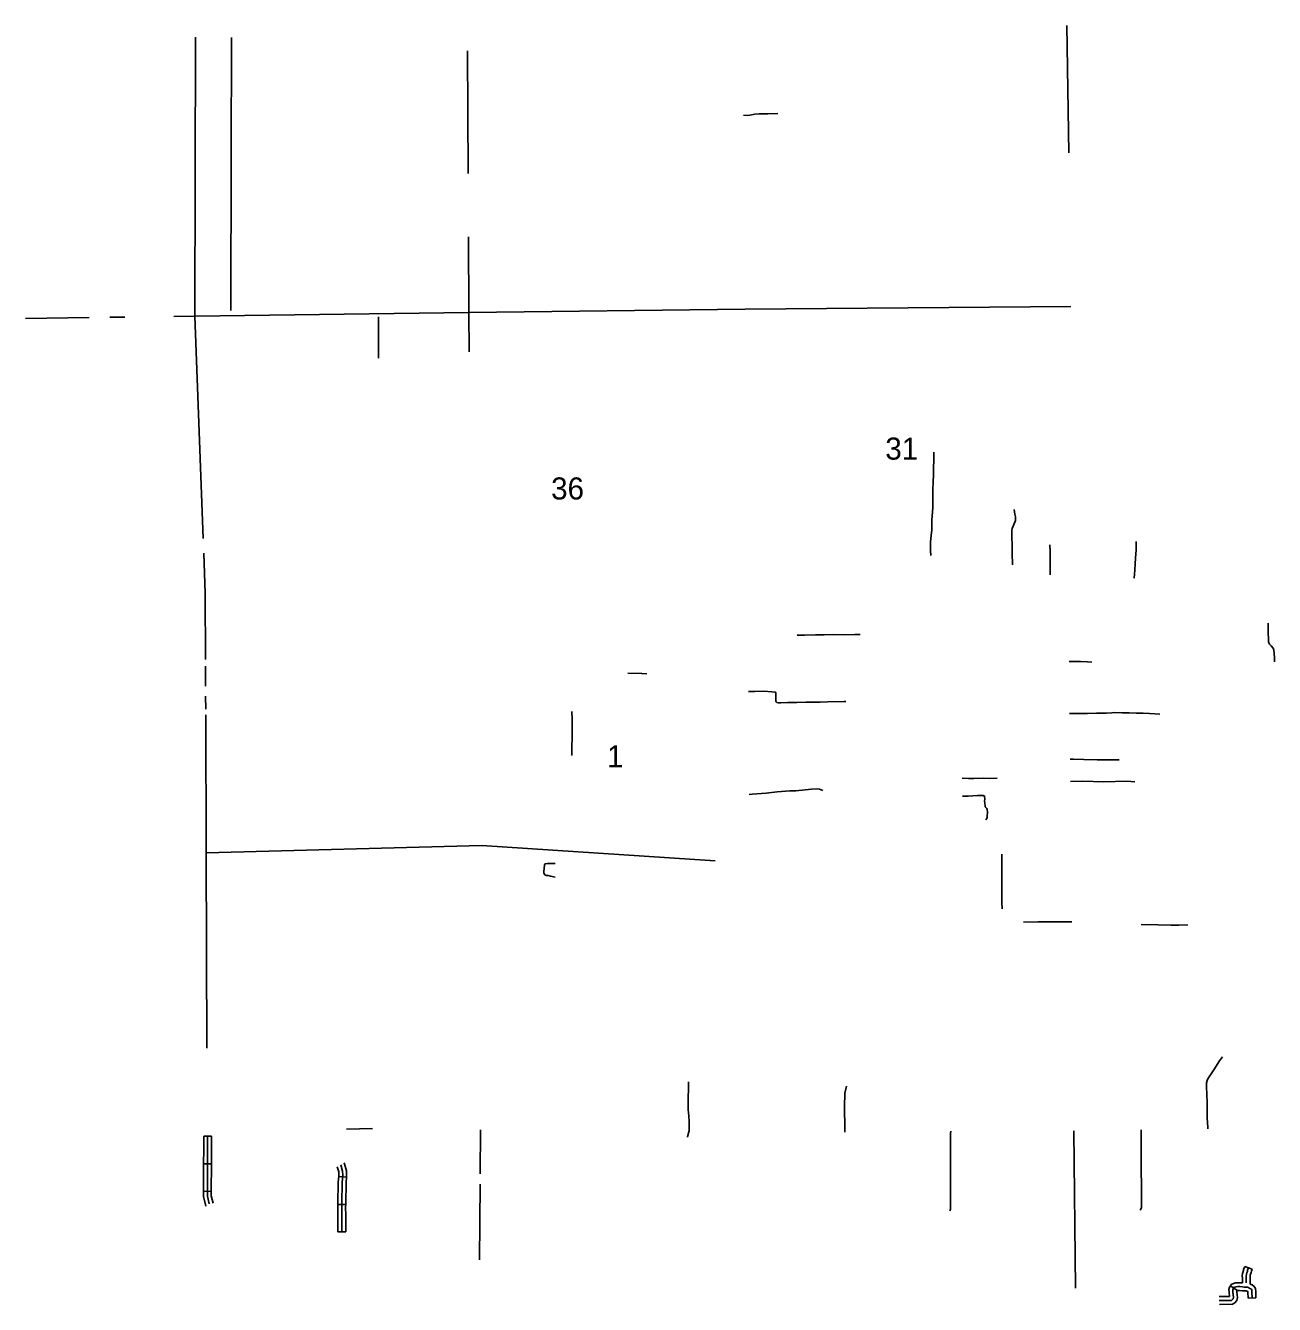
# Model space of a CAD drawing. Extents: x 1127717 to 1741049, y 2026793 to 2244711.
# Drawn here: x 1482757 to 1506668, y 2202291 to 2226768 of the extents above; entities that cross this region are included whole.
import ezdxf

# ---------------------------------------------------------------- set-up
doc = ezdxf.new("R2010")
doc.units = 0
doc.layers.add('32', color=7, linetype='Continuous')
doc.layers.add('5', color=7, linetype='Continuous')

msp = doc.modelspace()

# ---------------------------------------------------------------- linework, layer by layer
at = {"layer": '32'}
for p, q in [((1486167, 2205512), (1486317, 2205512)), ((1486165, 2204984), (1486315, 2204983)), ((1488901, 2204728), (1488752, 2204738)), ((1486163, 2204456), (1486313, 2204455)), ((1488886, 2204204), (1488736, 2204206)), ((1488887, 2203677), (1488737, 2203677)), ((1506100, 2203019), (1506241, 2202967)), ((1505826, 2202646), (1505950, 2202563)), ((1506315, 2202415), (1506165, 2202409))]:
    msp.add_line(p, q, dxfattribs=at)
for points in [[(1486697, 2226540), (1486691, 2224255), (1486686, 2221315)], [(1497159, 2225086), (1496966, 2225081), (1496805, 2225079), (1496718, 2225072), (1496625, 2225056), (1496580, 2225048), (1496502, 2225051)], [(1489513, 2221193), (1489513, 2220999), (1489513, 2220642), (1489513, 2220401)], [(1500092, 2216622), (1500086, 2216723), (1500086, 2216886), (1500094, 2217007), (1500107, 2217117), (1500109, 2217188), (1500111, 2217308), (1500121, 2217454), (1500126, 2217553), (1500127, 2217669), (1500130, 2217880), (1500135, 2218036), (1500141, 2218170), (1500141, 2218309), (1500147, 2218441), (1500148, 2218573), (1500148, 2218601)], [(1501651, 2216445), (1501651, 2216477), (1501646, 2216646), (1501644, 2216813), (1501642, 2216988), (1501642, 2217106), (1501648, 2217143), (1501666, 2217189), (1501713, 2217297), (1501713, 2217330), (1501710, 2217365), (1501699, 2217416), (1501690, 2217463), (1501685, 2217507)], [(1502376, 2216257), (1502376, 2216428), (1502376, 2216540), (1502373, 2216650), (1502373, 2216698), (1502369, 2216829)], [(1504024, 2216896), (1504020, 2216727), (1504011, 2216581), (1504004, 2216457), (1503991, 2216255), (1503984, 2216211), (1503982, 2216194)], [(1506548, 2215333), (1506549, 2215164), (1506553, 2215013), (1506556, 2214970), (1506564, 2214952), (1506574, 2214930), (1506607, 2214896), (1506641, 2214853), (1506652, 2214835), (1506656, 2214818), (1506663, 2214746), (1506668, 2214673), (1506668, 2214588)], [(1498738, 2215116), (1498633, 2215115), (1498420, 2215109), (1498228, 2215111), (1498046, 2215104), (1497879, 2215105), (1497673, 2215102), (1497578, 2215098), (1497527, 2215102)], [(1503169, 2214586), (1503092, 2214592), (1502954, 2214597), (1502839, 2214597), (1502761, 2214595), (1502735, 2214594)], [(1494652, 2214363), (1494559, 2214365), (1494291, 2214375)], [(1496601, 2214025), (1496720, 2214024), (1496884, 2214026), (1497048, 2214016), (1497104, 2214012), (1497117, 2214007), (1497121, 2214000), (1497123, 2213989), (1497123, 2213928), (1497124, 2213840), (1497130, 2213823), (1497144, 2213812), (1497167, 2213806), (1497214, 2213806), (1497352, 2213809), (1497526, 2213813), (1497696, 2213816), (1497970, 2213820), (1498110, 2213826), (1498432, 2213833), (1498465, 2213833)], [(1493213, 2213641), (1493219, 2213495), (1493220, 2213208), (1493216, 2212898), (1493214, 2212808), (1493212, 2212798)], [(1504474, 2213591), (1504377, 2213596), (1504278, 2213604), (1504153, 2213605), (1504021, 2213609), (1503885, 2213612), (1503756, 2213615), (1503609, 2213618), (1503554, 2213615), (1503448, 2213610), (1503260, 2213605), (1503091, 2213604), (1502924, 2213601), (1502809, 2213599), (1502743, 2213602)], [(1503695, 2212716), (1503406, 2212717), (1503276, 2212717), (1503021, 2212721), (1502818, 2212725), (1502757, 2212725)], [(1501359, 2212363), (1501215, 2212358), (1501089, 2212360), (1500913, 2212357), (1500809, 2212357), (1500687, 2212363)], [(1502766, 2212300), (1503000, 2212303), (1503404, 2212296), (1503839, 2212306), (1503996, 2212296)], [(1498022, 2212127), (1497960, 2212151), (1497922, 2212157), (1497807, 2212150), (1497506, 2212123), (1497387, 2212121), (1497149, 2212101), (1496934, 2212078), (1496667, 2212055), (1496609, 2212053)], [(1501141, 2211567), (1501166, 2211605), (1501171, 2211633), (1501172, 2211715), (1501167, 2211765), (1501163, 2211782), (1501141, 2211799), (1501131, 2211814), (1501127, 2211835), (1501121, 2211883), (1501119, 2211926), (1501121, 2211962), (1501119, 2212019), (1501094, 2212034), (1501076, 2212033), (1501051, 2212034), (1500985, 2212031), (1500894, 2212026), (1500807, 2212021), (1500694, 2212020)], [(1501446, 2210906), (1501446, 2210716), (1501449, 2210446), (1501452, 2210224), (1501452, 2209981), (1501455, 2209859)], [(1492692, 2210703), (1492681, 2210569), (1492681, 2210548), (1492690, 2210523), (1492707, 2210506), (1492730, 2210497), (1492761, 2210497), (1492805, 2210490), (1492899, 2210471)], [(1492692, 2210703), (1492697, 2210718), (1492714, 2210725), (1492751, 2210729), (1492855, 2210732), (1492899, 2210732)], [(1502789, 2209615), (1502603, 2209612), (1502421, 2209612), (1502360, 2209615), (1502278, 2209612), (1502146, 2209612), (1501862, 2209609)], [(1504117, 2209563), (1504445, 2209557), (1504682, 2209552), (1504838, 2209552), (1505010, 2209554)], [(1505676, 2207032), (1505616, 2206956), (1505505, 2206783), (1505391, 2206609), (1505379, 2206574), (1505367, 2206529), (1505366, 2206468), (1505371, 2206300), (1505378, 2206162), (1505380, 2205880), (1505386, 2205748), (1505395, 2205700), (1505395, 2205654)], [(1495452, 2206550), (1495448, 2206415), (1495444, 2206249), (1495442, 2206093), (1495442, 2206019), (1495449, 2205960), (1495456, 2205901), (1495460, 2205788), (1495464, 2205655), (1495460, 2205613), (1495447, 2205572), (1495440, 2205546), (1495436, 2205522), (1495432, 2205495)], [(1498472, 2206467), (1498446, 2206334), (1498440, 2206254), (1498434, 2206154), (1498437, 2205951), (1498440, 2205780), (1498440, 2205619), (1498443, 2205588)], [(1486167, 2205512), (1486167, 2205264), (1486165, 2204984)], [(1486242, 2205512), (1486242, 2205264), (1486237, 2204379), (1486237, 2204363), (1486274, 2204213)], [(1486317, 2205512), (1486317, 2205263), (1486315, 2204983)], [(1500453, 2204084), (1500466, 2204111), (1500469, 2204267), (1500466, 2204712), (1500469, 2205101), (1500464, 2205464), (1500469, 2205564), (1500472, 2205604)], [(1504119, 2205632), (1504117, 2205012), (1504124, 2204407), (1504126, 2204140), (1504099, 2204097)], [(1486165, 2204984), (1486163, 2204456)], [(1486315, 2204983), (1486313, 2204455)], [(1488752, 2204738), (1488754, 2204767), (1488752, 2204827), (1488724, 2204924)], [(1488812, 2203677), (1488812, 2203996), (1488810, 2204152), (1488812, 2204271), (1488812, 2204367), (1488817, 2204482), (1488819, 2204627), (1488829, 2204765), (1488827, 2204839), (1488791, 2204962)], [(1488901, 2204728), (1488904, 2204763), (1488902, 2204850), (1488859, 2204999)], [(1488736, 2204206), (1488737, 2204271), (1488737, 2204369), (1488742, 2204484), (1488744, 2204630), (1488752, 2204738)], [(1488886, 2204204), (1488887, 2204270), (1488887, 2204365), (1488892, 2204480), (1488894, 2204624), (1488901, 2204728)], [(1486163, 2204456), (1486162, 2204379), (1486162, 2204354), (1486206, 2204174)], [(1486313, 2204455), (1486312, 2204379), (1486312, 2204372), (1486347, 2204230)], [(1488737, 2203677), (1488737, 2203995), (1488735, 2204152), (1488736, 2204206)], [(1488887, 2203677), (1488887, 2203996), (1488885, 2204152), (1488886, 2204204)], [(1506100, 2203019), (1506079, 2202961), (1506077, 2202939), (1506070, 2202922), (1506059, 2202885), (1506052, 2202838), (1506054, 2202791), (1506054, 2202706)], [(1506170, 2202993), (1506153, 2202944), (1506151, 2202921), (1506141, 2202897), (1506132, 2202868), (1506127, 2202834), (1506129, 2202793), (1506129, 2202702)], [(1506241, 2202967), (1506227, 2202928), (1506224, 2202904), (1506212, 2202872), (1506205, 2202851), (1506202, 2202831), (1506204, 2202794), (1506204, 2202681)], [(1506054, 2202706), (1505963, 2202706), (1505920, 2202703), (1505885, 2202693), (1505841, 2202669), (1505826, 2202646)], [(1505826, 2202646), (1505808, 2202620), (1505796, 2202579), (1505799, 2202516), (1505807, 2202443), (1505612, 2202441)], [(1506240, 2202412), (1506235, 2202531), (1506233, 2202570), (1506227, 2202580), (1506200, 2202598), (1506158, 2202620), (1506124, 2202623), (1506091, 2202623), (1506054, 2202625), (1506003, 2202631), (1505965, 2202631), (1505933, 2202629), (1505913, 2202623), (1505893, 2202612), (1505877, 2202588), (1505872, 2202570), (1505874, 2202522), (1505885, 2202427), (1505880, 2202398), (1505862, 2202377), (1505845, 2202368), (1505613, 2202366)], [(1505950, 2202563), (1505947, 2202559), (1505949, 2202528), (1505960, 2202425), (1505950, 2202365), (1505910, 2202318), (1505864, 2202294), (1505614, 2202291)], [(1506165, 2202409), (1506160, 2202527), (1506160, 2202535), (1506137, 2202546), (1506121, 2202548), (1506089, 2202548), (1506048, 2202550), (1505998, 2202556), (1505967, 2202556), (1505947, 2202554), (1505944, 2202554), (1505950, 2202563)], [(1506315, 2202415), (1506310, 2202534), (1506307, 2202593), (1506283, 2202633), (1506239, 2202663), (1506204, 2202681)]]:
    msp.add_lwpolyline(points, dxfattribs=at)
at = {"layer": '5'}
for points in [[(1502694, 2226768), (1502730, 2224330)], [(1485996, 2221208), (1486012, 2226544)], [(1491220, 2226284), (1491232, 2223938)], [(1491238, 2222726), (1491246, 2221279)], [(1491246, 2221279), (1496534, 2221337)], [(1496534, 2221337), (1502773, 2221394)], [(1482757, 2221160), (1483972, 2221178)], [(1484373, 2221184), (1484658, 2221188)], [(1485595, 2221202), (1485996, 2221208)], [(1485996, 2221208), (1491246, 2221279)], [(1486158, 2216951), (1485996, 2221208)], [(1491246, 2221279), (1491252, 2220524)], [(1486198, 2215897), (1486168, 2216667)], [(1486202, 2214636), (1486198, 2215897)], [(1486204, 2214127), (1486202, 2214507)], [(1486205, 2213682), (1486204, 2213931)], [(1486215, 2210931), (1486206, 2213575)], [(1491490, 2211077), (1486215, 2210931)], [(1495959, 2210779), (1491490, 2211077)], [(1486226, 2207197), (1486215, 2210931)], [(1488902, 2205647), (1489401, 2205655)], [(1491465, 2205634), (1491460, 2204792)], [(1502829, 2205614), (1502859, 2202602)], [(1491458, 2204595), (1491449, 2203147)]]:
    msp.add_lwpolyline(points, dxfattribs=at)

# ---------------------------------------------------------------- texts
for s, height, p in [('31', 422.4, (1499218, 2218460)), ('36', 422.4, (1492820, 2217697)), ('1', 422, (1493890, 2212571))]:
    msp.add_text(s, height=height, dxfattribs=at).set_placement(p)

doc.saveas('drawing.dxf')
